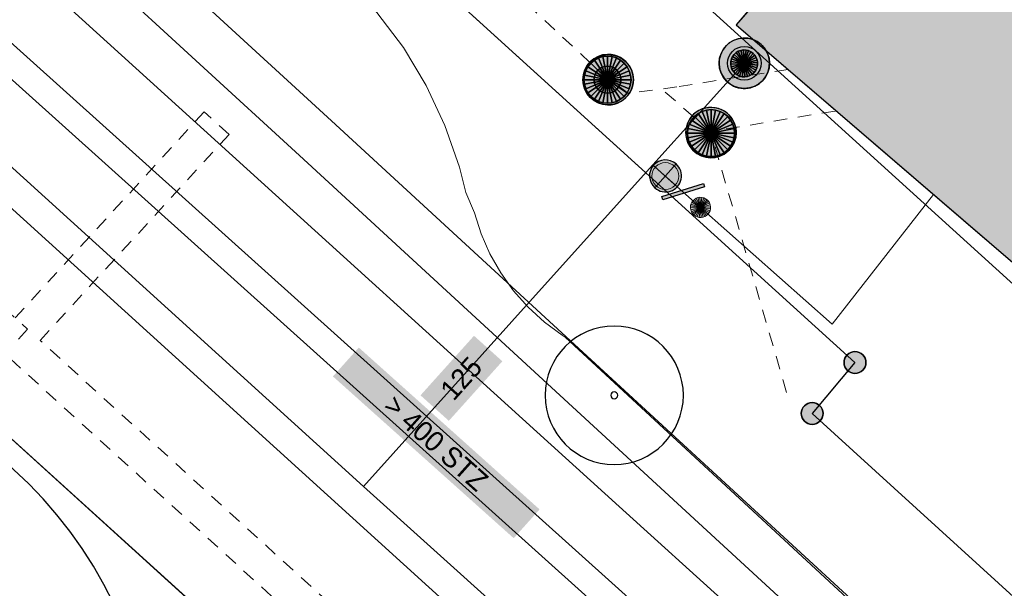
# Model space of a CAD drawing. Header units: metres. Extents: x 2695560 to 2696939, y 1260491 to 1262050.
# Tile 636 of 656: x 2696048.94 to 2696063.57, y 1261131.54 to 1261139.99. Entities that reach past the tile are written whole.
import ezdxf

# ---------------------------------------------------------------- set-up
doc = ezdxf.new("R2010")
doc.units = ezdxf.units.M
doc.linetypes.add('AUSGEZOGEN', pattern=[0])
doc.linetypes.add('VERDECKT2_S2', pattern=[0.36, 0.2, -0.16])
for name, color, linetype in [('XR$1$AV_Flächen (EO)', 7, 'AUSGEZOGEN'), ('XR$1$AV_Gebäudeflächen (BB)', 7, 'AUSGEZOGEN'), ('XR$1$AV_Gebäudeflächen ut.', 7, 'AUSGEZOGEN'), ('XR$1$AV_Grenzpunkte', 7, 'AUSGEZOGEN'), ('XR$1$AV_Linien (BB)', 7, 'AUSGEZOGEN'), ('XR$1$AW_LK_Schachtdeckel', 24, 'AUSGEZOGEN'), ('XR$1$GR_Baum', 94, 'AUSGEZOGEN'), ('XR$1$Liegenschaftsgrenzen', 7, 'AUSGEZOGEN'), ('XR$1$PFAV', 255, 'AUSGEZOGEN'), ('XR$1$PFAW', 255, 'AUSGEZOGEN'), ('XR$1$PFWA', 255, 'AUSGEZOGEN'), ('XR$1$RP_Abstandslinie', 7, 'AUSGEZOGEN'), ('XR$1$WA_LK_Absperrarmatur', 171, 'AUSGEZOGEN'), ('XR$1$WA_LK_Hydrant', 171, 'AUSGEZOGEN'), ('XR$1$WA_LK_Rohrleitungsteil', 171, 'AUSGEZOGEN')]:
    doc.layers.add(name, color=color, linetype=linetype)
for name, color, linetype, lineweight in [('XR$2$ABW-Linie-R-ungenau', 4, 'VERDECKT2_S2', 18), ('XR$2$ABW-LinieFlaeche-R-genau', 4, 'AUSGEZOGEN', 18), ('XR$2$ABW-Punkt', 6, 'AUSGEZOGEN', 18), ('XR$2$ELE-Flaeche-oberirdisch', 1, 'AUSGEZOGEN', 18), ('XR$2$ELE-LinieFlaeche-ungenau', 1, 'VERDECKT2_S2', 18), ('XR$2$GAS-Linie-genau', 12, 'AUSGEZOGEN', 18), ('XR$2$KOM-Linie-U-genau', 91, 'AUSGEZOGEN', 18), ('XR$2$WAS-Linie-genau', 5, 'AUSGEZOGEN', 18), ('XR$2$WAS-Punkt', 5, 'AUSGEZOGEN', 18), ('XR$2$WEI-Text', 59, 'AUSGEZOGEN', 18)]:
    doc.layers.add(name, color=color, linetype=linetype, lineweight=lineweight)
doc.styles.add('TXT', font='txt')

# ---------------------------------------------------------------- blocks, each defined once
blk = doc.blocks.new('COMPLEXOBJECT_627')
at = {"layer": 'XR$1$AV_Linien (BB)', "color": 7, "linetype": 'AUSGEZOGEN', "transparency": 33554687}
blk.add_lwpolyline([(6008.311, 11177.006), (6056.879, 11132.95), (6078.507, 11113.365)], dxfattribs=at)
blk = doc.blocks.new('BAV15')
at = {"layer": 'XR$1$PFAV', "transparency": 33554687}
blk.add_hatch(color=7, dxfattribs=at).paths.add_polyline_path([(0.5, 0), (0.49, 0.101), (0.459, 0.197), (0.41, 0.286), (0.344, 0.362), (0.264, 0.424), (0.174, 0.469), (0.076, 0.494), (-0.025, 0.499), (-0.125, 0.484), (-0.22, 0.449), (-0.306, 0.395), (-0.379, 0.326), (-0.437, 0.243), (-0.477, 0.15), (-0.497, 0.051), (-0.497, -0.051), (-0.477, -0.15), (-0.437, -0.243), (-0.379, -0.326), (-0.306, -0.395), (-0.22, -0.449), (-0.125, -0.484), (-0.025, -0.499), (0.076, -0.494), (0.174, -0.469), (0.264, -0.424), (0.344, -0.362), (0.41, -0.286), (0.459, -0.197), (0.49, -0.101)])
at = {"color": 7, "transparency": 33554687}
for start, end in [(90, 270), (270, 90)]:
    blk.add_arc((0, 0), 0.5, start, end, dxfattribs=at)
at = {"layer": 'XR$1$PFAV', "transparency": 33554687}
blk.add_circle((0, 0), 0.5, dxfattribs=at)
blk = doc.blocks.new('WBGR1')
at = {"color": 94, "transparency": 33554687}
for radius, start, end in [(1, 90, 270), (1, 270, 90), (0.05, 90, 270), (0.05, 270, 90)]:
    blk.add_arc((0, 0), radius, start, end, dxfattribs=at)
blk = doc.blocks.new('BAW2082')
at = {"layer": 'XR$1$PFAW', "transparency": 33554687}
blk.add_hatch(color=7, dxfattribs=at).paths.add_polyline_path([(0.509, -0.003), (0.499, 0.098), (0.469, 0.194), (0.42, 0.283), (0.354, 0.359), (0.274, 0.421), (0.183, 0.466), (0.085, 0.491), (-0.016, 0.496), (-0.116, 0.481), (-0.211, 0.446), (-0.297, 0.392), (-0.37, 0.323), (-0.428, 0.24), (-0.468, 0.147), (-0.488, 0.047), (-0.488, -0.054), (-0.468, -0.153), (-0.428, -0.246), (-0.37, -0.329), (-0.297, -0.398), (-0.211, -0.452), (-0.116, -0.487), (-0.016, -0.502), (0.085, -0.497), (0.183, -0.472), (0.274, -0.427), (0.354, -0.366), (0.42, -0.289), (0.469, -0.2), (0.499, -0.104)])
at = {"transparency": 33554687}
for start, end in [(91.1948, 268.8052), (268.8052, 91.1948)]:
    blk.add_arc((0.01, 0), 0.5, start, end, dxfattribs=at)
at = {"layer": 'XR$1$PFAW', "transparency": 33554687}
blk.add_circle((0.009, -0.003), 0.5, dxfattribs=at)
blk = doc.blocks.new('BWA2013')
at = {"true_color": 0x000000, "transparency": 33554687}
blk.add_hatch(color=18, dxfattribs=at).paths.add_polyline_path([(-0.291, -0.409), (0.352, 0.357), (0.291, 0.409), (-0.352, -0.357)])
at = {"transparency": 33554687}
blk.add_lwpolyline([(-0.291, -0.409), (-0.352, -0.357), (0.291, 0.409), (0.352, 0.357), (-0.291, -0.409)], close=True, dxfattribs=at)
blk = doc.blocks.new('BWA2009')
at = {"true_color": 0x000000, "transparency": 33554687}
blk.add_hatch(color=18, dxfattribs=at).paths.add_polyline_path([(0.333, 0), (0.327, 0.067), (0.306, 0.131), (0.274, 0.19), (0.23, 0.242), (0.176, 0.283), (0.116, 0.313), (0.05, 0.329), (-0.017, 0.333), (-0.084, 0.323), (-0.147, 0.299), (-0.204, 0.264), (-0.253, 0.217), (-0.291, 0.162), (-0.318, 0.1), (-0.332, 0.034), (-0.332, -0.034), (-0.318, -0.1), (-0.291, -0.162), (-0.253, -0.217), (-0.204, -0.264), (-0.147, -0.299), (-0.084, -0.323), (-0.017, -0.333), (0.05, -0.329), (0.116, -0.313), (0.176, -0.283), (0.23, -0.242), (0.274, -0.19), (0.306, -0.131), (0.327, -0.067)])
at = {"layer": 'XR$1$PFWA', "transparency": 33554687}
blk.add_hatch(color=7, dxfattribs=at).paths.add_polyline_path([(0.5, 0), (0.49, 0.101), (0.459, 0.197), (0.41, 0.286), (0.344, 0.362), (0.264, 0.424), (0.174, 0.469), (0.076, 0.494), (-0.025, 0.499), (-0.125, 0.484), (-0.22, 0.449), (-0.306, 0.395), (-0.379, 0.326), (-0.437, 0.243), (-0.477, 0.15), (-0.497, 0.051), (-0.497, -0.051), (-0.477, -0.15), (-0.437, -0.243), (-0.379, -0.326), (-0.306, -0.395), (-0.22, -0.449), (-0.125, -0.484), (-0.025, -0.499), (0.076, -0.494), (0.174, -0.469), (0.264, -0.424), (0.344, -0.362), (0.41, -0.286), (0.459, -0.197), (0.49, -0.101)])
at = {"transparency": 33554687}
blk.add_circle((0, 0), 0.333, dxfattribs=at)
for start, end in [(90, 180), (0, 90), (180, 270), (270, 0)]:
    blk.add_arc((0, 0), 0.5, start, end, dxfattribs=at)
at = {"layer": 'XR$1$PFWA', "transparency": 33554687}
blk.add_circle((0, 0), 0.5, dxfattribs=at)
blk = doc.blocks.new('BWA965')
at = {"layer": 'XR$1$PFWA', "transparency": 33554687}
blk.add_hatch(color=7, dxfattribs=at).paths.add_polyline_path([(0, 0.5), (-0.051, 0.497), (-0.101, 0.49), (-0.15, 0.477), (-0.197, 0.459), (-0.243, 0.437), (-0.286, 0.41), (-0.326, 0.379), (-0.362, 0.344), (-0.395, 0.306), (-0.424, 0.264), (-0.449, 0.22), (-0.469, 0.174), (-0.484, 0.125), (-0.494, 0.076), (-0.499, 0.025), (-0.499, -0.025), (-0.494, -0.076), (-0.484, -0.125), (-0.469, -0.174), (-0.449, -0.22), (-0.424, -0.264), (-0.395, -0.306), (-0.362, -0.344), (-0.326, -0.379), (-0.286, -0.41), (-0.243, -0.437), (-0.197, -0.459), (-0.15, -0.477), (-0.101, -0.49), (-0.051, -0.497), (0, -0.5), (0.051, -0.497), (0.101, -0.49), (0.15, -0.477), (0.197, -0.459), (0.243, -0.437), (0.286, -0.41), (0.326, -0.379), (0.362, -0.344), (0.395, -0.306), (0.424, -0.264), (0.449, -0.22), (0.469, -0.174), (0.484, -0.125), (0.494, -0.076), (0.499, -0.025), (0.499, 0.025), (0.494, 0.076), (0.484, 0.125), (0.469, 0.174), (0.449, 0.22), (0.424, 0.264), (0.395, 0.306), (0.362, 0.344), (0.326, 0.379), (0.286, 0.41), (0.243, 0.437), (0.197, 0.459), (0.15, 0.477), (0.101, 0.49), (0.051, 0.497)])
at = {"transparency": 33554687}
blk.add_line((0, 0.5), (0, -0.5), dxfattribs=at)
for start, end in [(90, 270), (270, 90)]:
    blk.add_arc((0, 0), 0.5, start, end, dxfattribs=at)
blk = doc.blocks.new('WAS-ABSPERRORGAN')
at = {"layer": 'XR$2$WAS-Punkt', "linetype": 'AUSGEZOGEN', "transparency": 33554687}
for p, q in [((0, 200, 2500), (0, -200, 2500)), ((0, 0), (0, 0))]:
    blk.add_line(p, q, dxfattribs=at)
blk.add_circle((0, 0, 502500), 200, dxfattribs=at)
blk = doc.blocks.new('WAS-OBERFLURHYDRANT')
at = {"layer": 'XR$2$WAS-Punkt', "linetype": 'AUSGEZOGEN', "transparency": 33554687}
blk.add_hatch(color=5, dxfattribs=at).paths.add_polyline_path([(0, -200), (20, -199), (40, -196), (60, -191), (79, -184), (97, -175), (114, -164), (130, -152), (145, -138), (158, -122), (170, -106), (180, -88), (188, -69), (194, -50), (198, -30), (200, -10), (200, 10), (198, 30), (194, 50), (188, 69), (180, 88), (170, 106), (158, 122), (145, 138), (130, 152), (114, 164), (97, 175), (79, 184), (60, 191), (40, 196), (20, 199), (0, 200), (-20, 199), (-40, 196), (-60, 191), (-79, 184), (-97, 175), (-114, 164), (-130, 152), (-145, 138), (-158, 122), (-170, 106), (-180, 88), (-188, 69), (-194, 50), (-198, 30), (-200, 10), (-200, -10), (-198, -30), (-194, -50), (-188, -69), (-180, -88), (-170, -106), (-158, -122), (-145, -138), (-130, -152), (-114, -164), (-97, -175), (-79, -184), (-60, -191), (-40, -196), (-20, -199)])
at = {"layer": 'XR$2$WAS-Punkt', "linetype": 'AUSGEZOGEN', "lineweight": 25, "transparency": 33554687}
for points in [[(-111, 166, 2500), (0, 0, 2500), (-141, 141, 2500)], [(-111, 166), (0, 0), (-141, 141)], [(-111, 166, 2500), (-111, 166), (-141, 141), (-141, 141, 2500)], [(-77, 185, 2500), (0, 0, 2500), (-111, 166, 2500)], [(-77, 185), (0, 0), (-111, 166)], [(-77, 185, 2500), (-77, 185), (-111, 166), (-111, 166, 2500)], [(-39, 196, 2500), (0, 0, 2500), (-77, 185, 2500)], [(-39, 196), (0, 0), (-77, 185)], [(-39, 196, 2500), (-39, 196), (-77, 185), (-77, 185, 2500)], [(0, 200, 2500), (0, 0, 2500), (-39, 196, 2500)], [(0, 200), (0, 0), (-39, 196)], [(0, 200, 2500), (0, 200), (-39, 196), (-39, 196, 2500)], [(39, 196, 2500), (0, 0, 2500), (0, 200, 2500)], [(39, 196), (0, 0), (0, 200)], [(39, 196, 2500), (39, 196), (0, 200), (0, 200, 2500)], [(77, 185, 2500), (0, 0, 2500), (39, 196, 2500)], [(77, 185), (0, 0), (39, 196)], [(111, 166, 2500), (0, 0, 2500), (77, 185, 2500)], [(111, 166), (0, 0), (77, 185)], [(141, 141, 2500), (0, 0, 2500), (111, 166, 2500)], [(141, 141), (0, 0), (111, 166)], [(77, 185, 2500), (77, 185), (39, 196), (39, 196, 2500)], [(111, 166, 2500), (111, 166), (77, 185), (77, 185, 2500)], [(141, 141, 2500), (141, 141), (111, 166), (111, 166, 2500)], [(-196, 39, 2500), (0, 0, 2500), (-200, 0, 2500)], [(-196, 39), (0, 0), (-200, 0)], [(-196, 39, 2500), (-196, 39), (-200, 0), (-200, 0, 2500)], [(-200, 0, 2500), (0, 0, 2500), (-196, -39, 2500)], [(-200, 0), (0, 0), (-196, -39)], [(-185, 77, 2500), (0, 0, 2500), (-196, 39, 2500)], [(-185, 77), (0, 0), (-196, 39)], [(-185, 77, 2500), (-185, 77), (-196, 39), (-196, 39, 2500)], [(-196, -39, 2500), (0, 0, 2500), (-185, -77, 2500)], [(-196, -39), (0, 0), (-185, -77)], [(-166, 111, 2500), (0, 0, 2500), (-185, 77, 2500)], [(-166, 111), (0, 0), (-185, 77)], [(-166, 111, 2500), (-166, 111), (-185, 77), (-185, 77, 2500)], [(-185, -77, 2500), (0, 0, 2500), (-166, -111, 2500)], [(-185, -77), (0, 0), (-166, -111)], [(-141, 141, 2500), (0, 0, 2500), (-166, 111, 2500)], [(-141, 141), (0, 0), (-166, 111)], [(-141, 141, 2500), (-141, 141), (-166, 111), (-166, 111, 2500)], [(-166, -111, 2500), (0, 0, 2500), (-141, -141, 2500)], [(-166, -111), (0, 0), (-141, -141)], [(-141, -141, 2500), (0, 0, 2500), (-111, -166, 2500)], [(-141, -141), (0, 0), (-111, -166)], [(-111, -166, 2500), (0, 0, 2500), (-77, -185, 2500)], [(-111, -166), (0, 0), (-77, -185)], [(-77, -185, 2500), (0, 0, 2500), (-39, -196, 2500)], [(-77, -185), (0, 0), (-39, -196)], [(-39, -196, 2500), (0, 0, 2500), (0, -200, 2500)], [(-39, -196), (0, 0), (0, -200)], [(166, 111, 2500), (0, 0, 2500), (141, 141, 2500)], [(166, 111), (0, 0), (141, 141)], [(185, 77, 2500), (0, 0, 2500), (166, 111, 2500)], [(185, 77), (0, 0), (166, 111)], [(196, 39, 2500), (0, 0, 2500), (185, 77, 2500)], [(196, 39), (0, 0), (185, 77)], [(200, 0, 2500), (0, 0, 2500), (196, 39, 2500)], [(200, 0), (0, 0), (196, 39)], [(0, -200, 2500), (0, 0, 2500), (39, -196, 2500)], [(39, -196, 2500), (0, 0, 2500), (77, -185, 2500)], [(77, -185, 2500), (0, 0, 2500), (111, -166, 2500)], [(111, -166, 2500), (0, 0, 2500), (141, -141, 2500)], [(141, -141, 2500), (0, 0, 2500), (166, -111, 2500)], [(166, -111, 2500), (0, 0, 2500), (185, -77, 2500)], [(185, -77, 2500), (0, 0, 2500), (196, -39, 2500)], [(196, -39, 2500), (0, 0, 2500), (200, 0, 2500)], [(0, -200), (0, 0), (39, -196)], [(39, -196), (0, 0), (77, -185)], [(77, -185), (0, 0), (111, -166)], [(111, -166), (0, 0), (141, -141)], [(141, -141), (0, 0), (166, -111)], [(166, -111), (0, 0), (185, -77)], [(185, -77), (0, 0), (196, -39)], [(196, -39), (0, 0), (200, 0)], [(166, 111, 2500), (166, 111), (141, 141), (141, 141, 2500)], [(185, 77, 2500), (185, 77), (166, 111), (166, 111, 2500)], [(196, 39, 2500), (196, 39), (185, 77), (185, 77, 2500)], [(200, 0, 2500), (200, 0), (196, 39), (196, 39, 2500)], [(-200, 0, 2500), (-200, 0), (-196, -39), (-196, -39, 2500)], [(-196, -39, 2500), (-196, -39), (-185, -77), (-185, -77, 2500)], [(-185, -77, 2500), (-185, -77), (-166, -111), (-166, -111, 2500)], [(-166, -111, 2500), (-166, -111), (-141, -141), (-141, -141, 2500)], [(-141, -141, 2500), (-141, -141), (-111, -166), (-111, -166, 2500)], [(111, -166, 2500), (111, -166), (141, -141), (141, -141, 2500)], [(141, -141, 2500), (141, -141), (166, -111), (166, -111, 2500)], [(166, -111, 2500), (166, -111), (185, -77), (185, -77, 2500)], [(185, -77, 2500), (185, -77), (196, -39), (196, -39, 2500)], [(196, -39, 2500), (196, -39), (200, 0), (200, 0, 2500)], [(-111, -166, 2500), (-111, -166), (-77, -185), (-77, -185, 2500)], [(-77, -185, 2500), (-77, -185), (-39, -196), (-39, -196, 2500)], [(-39, -196, 2500), (-39, -196), (0, -200), (0, -200, 2500)], [(0, -200, 2500), (0, -200), (39, -196), (39, -196, 2500)], [(39, -196, 2500), (39, -196), (77, -185), (77, -185, 2500)], [(77, -185, 2500), (77, -185), (111, -166), (111, -166, 2500)]]:
    blk.add_3dface(points, dxfattribs=at)
blk = doc.blocks.new('WAS-BOGEN_VERTIKAL')
at = {"layer": 'XR$2$WAS-Punkt', "transparency": 33554687}
blk.add_hatch(color=5, dxfattribs=at).paths.add_polyline_path([(0, -150), (15, -149), (30, -147), (45, -143), (59, -138), (73, -131), (86, -123), (98, -114), (109, -103), (119, -92), (127, -79), (135, -66), (141, -52), (145, -38), (148, -23), (150, -8), (150, 8), (148, 23), (145, 38), (141, 52), (135, 66), (127, 79), (119, 92), (109, 103), (98, 114), (86, 123), (73, 131), (59, 138), (45, 143), (30, 147), (15, 149), (0, 150), (-15, 149), (-30, 147), (-45, 143), (-59, 138), (-73, 131), (-86, 123), (-98, 114), (-109, 103), (-119, 92), (-127, 79), (-135, 66), (-141, 52), (-145, 38), (-148, 23), (-150, 8), (-150, -8), (-148, -23), (-145, -38), (-141, -52), (-135, -66), (-127, -79), (-119, -92), (-109, -103), (-98, -114), (-86, -123), (-73, -131), (-59, -138), (-45, -143), (-30, -147), (-15, -149)])
at = {"layer": 'XR$2$WAS-Punkt', "lineweight": 13, "transparency": 33554687}
for points in [[(-29, 147, 2500), (0, 0, 2500), (-57, 139, 2500)], [(-29, 147), (0, 0), (-57, 139)], [(-29, 147, 2500), (-29, 147), (-57, 139), (-57, 139, 2500)], [(0, 150, 2500), (0, 0, 2500), (-29, 147, 2500)], [(0, 150), (0, 0), (-29, 147)], [(0, 150, 2500), (0, 150), (-29, 147), (-29, 147, 2500)], [(29, 147, 2500), (0, 0, 2500), (0, 150, 2500)], [(29, 147), (0, 0), (0, 150)], [(29, 147, 2500), (29, 147), (0, 150), (0, 150, 2500)], [(57, 139, 2500), (0, 0, 2500), (29, 147, 2500)], [(57, 139), (0, 0), (29, 147)], [(57, 139, 2500), (57, 139), (29, 147), (29, 147, 2500)], [(-147, 29, 2500), (0, 0, 2500), (-150, 0, 2500)], [(-147, 29), (0, 0), (-150, 0)], [(-147, 29, 2500), (-147, 29), (-150, 0), (-150, 0, 2500)], [(-150, 0, 2500), (0, 0, 2500), (-147, -29, 2500)], [(-150, 0), (0, 0), (-147, -29)], [(-139, 57, 2500), (0, 0, 2500), (-147, 29, 2500)], [(-139, 57), (0, 0), (-147, 29)], [(-139, 57, 2500), (-139, 57), (-147, 29), (-147, 29, 2500)], [(-147, -29, 2500), (0, 0, 2500), (-139, -57, 2500)], [(-147, -29), (0, 0), (-139, -57)], [(-125, 83, 2500), (0, 0, 2500), (-139, 57, 2500)], [(-125, 83), (0, 0), (-139, 57)], [(-125, 83, 2500), (-125, 83), (-139, 57), (-139, 57, 2500)], [(-139, -57, 2500), (0, 0, 2500), (-125, -83, 2500)], [(-139, -57), (0, 0), (-125, -83)], [(-106, 106, 2500), (0, 0, 2500), (-125, 83, 2500)], [(-106, 106), (0, 0), (-125, 83)], [(-106, 106, 2500), (-106, 106), (-125, 83), (-125, 83, 2500)], [(-125, -83, 2500), (0, 0, 2500), (-106, -106, 2500)], [(-125, -83), (0, 0), (-106, -106)], [(-83, 125, 2500), (0, 0, 2500), (-106, 106, 2500)], [(-83, 125), (0, 0), (-106, 106)], [(-83, 125, 2500), (-83, 125), (-106, 106), (-106, 106, 2500)], [(-106, -106, 2500), (0, 0, 2500), (-83, -125, 2500)], [(-106, -106), (0, 0), (-83, -125)], [(-57, 139, 2500), (0, 0, 2500), (-83, 125, 2500)], [(-57, 139), (0, 0), (-83, 125)], [(-57, 139, 2500), (-57, 139), (-83, 125), (-83, 125, 2500)], [(-83, -125, 2500), (0, 0, 2500), (-57, -139, 2500)], [(-83, -125), (0, 0), (-57, -139)], [(-57, -139, 2500), (0, 0, 2500), (-29, -147, 2500)], [(-57, -139), (0, 0), (-29, -147)], [(-29, -147, 2500), (0, 0, 2500), (0, -150, 2500)], [(-29, -147), (0, 0), (0, -150)], [(83, 125, 2500), (0, 0, 2500), (57, 139, 2500)], [(83, 125), (0, 0), (57, 139)], [(106, 106, 2500), (0, 0, 2500), (83, 125, 2500)], [(106, 106), (0, 0), (83, 125)], [(125, 83, 2500), (0, 0, 2500), (106, 106, 2500)], [(125, 83), (0, 0), (106, 106)], [(139, 57, 2500), (0, 0, 2500), (125, 83, 2500)], [(139, 57), (0, 0), (125, 83)], [(147, 29, 2500), (0, 0, 2500), (139, 57, 2500)], [(147, 29), (0, 0), (139, 57)], [(150, 0, 2500), (0, 0, 2500), (147, 29, 2500)], [(150, 0), (0, 0), (147, 29)], [(0, -150, 2500), (0, 0, 2500), (29, -147, 2500)], [(29, -147, 2500), (0, 0, 2500), (57, -139, 2500)], [(57, -139, 2500), (0, 0, 2500), (83, -125, 2500)], [(83, -125, 2500), (0, 0, 2500), (106, -106, 2500)], [(106, -106, 2500), (0, 0, 2500), (125, -83, 2500)], [(125, -83, 2500), (0, 0, 2500), (139, -57, 2500)], [(139, -57, 2500), (0, 0, 2500), (147, -29, 2500)], [(147, -29, 2500), (0, 0, 2500), (150, 0, 2500)], [(0, -150), (0, 0), (29, -147)], [(29, -147), (0, 0), (57, -139)], [(57, -139), (0, 0), (83, -125)], [(83, -125), (0, 0), (106, -106)], [(106, -106), (0, 0), (125, -83)], [(125, -83), (0, 0), (139, -57)], [(139, -57), (0, 0), (147, -29)], [(147, -29), (0, 0), (150, 0)], [(83, 125, 2500), (83, 125), (57, 139), (57, 139, 2500)], [(106, 106, 2500), (106, 106), (83, 125), (83, 125, 2500)], [(125, 83, 2500), (125, 83), (106, 106), (106, 106, 2500)], [(139, 57, 2500), (139, 57), (125, 83), (125, 83, 2500)], [(147, 29, 2500), (147, 29), (139, 57), (139, 57, 2500)], [(150, 0, 2500), (150, 0), (147, 29), (147, 29, 2500)], [(-150, 0, 2500), (-150, 0), (-147, -29), (-147, -29, 2500)], [(-147, -29, 2500), (-147, -29), (-139, -57), (-139, -57, 2500)], [(-139, -57, 2500), (-139, -57), (-125, -83), (-125, -83, 2500)], [(-125, -83, 2500), (-125, -83), (-106, -106), (-106, -106, 2500)], [(-106, -106, 2500), (-106, -106), (-83, -125), (-83, -125, 2500)], [(-83, -125, 2500), (-83, -125), (-57, -139), (-57, -139, 2500)], [(-57, -139, 2500), (-57, -139), (-29, -147), (-29, -147, 2500)], [(29, -147, 2500), (29, -147), (57, -139), (57, -139, 2500)], [(57, -139, 2500), (57, -139), (83, -125), (83, -125, 2500)], [(83, -125, 2500), (83, -125), (106, -106), (106, -106, 2500)], [(106, -106, 2500), (106, -106), (125, -83), (125, -83, 2500)], [(125, -83, 2500), (125, -83), (139, -57), (139, -57, 2500)], [(139, -57, 2500), (139, -57), (147, -29), (147, -29, 2500)], [(147, -29, 2500), (147, -29), (150, 0), (150, 0, 2500)], [(-29, -147, 2500), (-29, -147), (0, -150), (0, -150, 2500)], [(0, -150, 2500), (0, -150), (29, -147), (29, -147, 2500)]]:
    blk.add_3dface(points, dxfattribs=at)
blk = doc.blocks.new('ABW-NORMSCHACHT_WEITERE')
at = {"layer": 'XR$2$ABW-Punkt', "linetype": 'AUSGEZOGEN', "lineweight": 25, "transparency": 33554687}
for points in [[(-111, 166, 2500), (0, 0, 2500), (-141, 141, 2500)], [(-111, 166), (0, 0), (-141, 141)], [(-111, 166, 2500), (-111, 166), (-141, 141), (-141, 141, 2500)], [(-77, 185, 2500), (0, 0, 2500), (-111, 166, 2500)], [(-77, 185), (0, 0), (-111, 166)], [(-77, 185, 2500), (-77, 185), (-111, 166), (-111, 166, 2500)], [(-39, 196, 2500), (0, 0, 2500), (-77, 185, 2500)], [(-39, 196), (0, 0), (-77, 185)], [(-39, 196, 2500), (-39, 196), (-77, 185), (-77, 185, 2500)], [(0, 200, 2500), (0, 0, 2500), (-39, 196, 2500)], [(0, 200), (0, 0), (-39, 196)], [(0, 200, 2500), (0, 200), (-39, 196), (-39, 196, 2500)], [(39, 196, 2500), (0, 0, 2500), (0, 200, 2500)], [(39, 196), (0, 0), (0, 200)], [(39, 196, 2500), (39, 196), (0, 200), (0, 200, 2500)], [(77, 185, 2500), (0, 0, 2500), (39, 196, 2500)], [(77, 185), (0, 0), (39, 196)], [(111, 166, 2500), (0, 0, 2500), (77, 185, 2500)], [(111, 166), (0, 0), (77, 185)], [(141, 141, 2500), (0, 0, 2500), (111, 166, 2500)], [(141, 141), (0, 0), (111, 166)], [(77, 185, 2500), (77, 185), (39, 196), (39, 196, 2500)], [(111, 166, 2500), (111, 166), (77, 185), (77, 185, 2500)], [(141, 141, 2500), (141, 141), (111, 166), (111, 166, 2500)], [(-196, 39, 2500), (0, 0, 2500), (-200, 0, 2500)], [(-196, 39), (0, 0), (-200, 0)], [(-196, 39, 2500), (-196, 39), (-200, 0), (-200, 0, 2500)], [(-200, 0, 2500), (0, 0, 2500), (-196, -39, 2500)], [(-200, 0), (0, 0), (-196, -39)], [(-185, 77, 2500), (0, 0, 2500), (-196, 39, 2500)], [(-185, 77), (0, 0), (-196, 39)], [(-185, 77, 2500), (-185, 77), (-196, 39), (-196, 39, 2500)], [(-196, -39, 2500), (0, 0, 2500), (-185, -77, 2500)], [(-196, -39), (0, 0), (-185, -77)], [(-166, 111, 2500), (0, 0, 2500), (-185, 77, 2500)], [(-166, 111), (0, 0), (-185, 77)], [(-166, 111, 2500), (-166, 111), (-185, 77), (-185, 77, 2500)], [(-185, -77, 2500), (0, 0, 2500), (-166, -111, 2500)], [(-185, -77), (0, 0), (-166, -111)], [(-141, 141, 2500), (0, 0, 2500), (-166, 111, 2500)], [(-141, 141), (0, 0), (-166, 111)], [(-141, 141, 2500), (-141, 141), (-166, 111), (-166, 111, 2500)], [(-166, -111, 2500), (0, 0, 2500), (-141, -141, 2500)], [(-166, -111), (0, 0), (-141, -141)], [(-141, -141, 2500), (0, 0, 2500), (-111, -166, 2500)], [(-141, -141), (0, 0), (-111, -166)], [(-111, -166, 2500), (0, 0, 2500), (-77, -185, 2500)], [(-111, -166), (0, 0), (-77, -185)], [(-77, -185, 2500), (0, 0, 2500), (-39, -196, 2500)], [(-77, -185), (0, 0), (-39, -196)], [(-39, -196, 2500), (0, 0, 2500), (0, -200, 2500)], [(-39, -196), (0, 0), (0, -200)], [(166, 111, 2500), (0, 0, 2500), (141, 141, 2500)], [(166, 111), (0, 0), (141, 141)], [(185, 77, 2500), (0, 0, 2500), (166, 111, 2500)], [(185, 77), (0, 0), (166, 111)], [(196, 39, 2500), (0, 0, 2500), (185, 77, 2500)], [(196, 39), (0, 0), (185, 77)], [(200, 0, 2500), (0, 0, 2500), (196, 39, 2500)], [(200, 0), (0, 0), (196, 39)], [(0, -200, 2500), (0, 0, 2500), (39, -196, 2500)], [(39, -196, 2500), (0, 0, 2500), (77, -185, 2500)], [(77, -185, 2500), (0, 0, 2500), (111, -166, 2500)], [(111, -166, 2500), (0, 0, 2500), (141, -141, 2500)], [(141, -141, 2500), (0, 0, 2500), (166, -111, 2500)], [(166, -111, 2500), (0, 0, 2500), (185, -77, 2500)], [(185, -77, 2500), (0, 0, 2500), (196, -39, 2500)], [(196, -39, 2500), (0, 0, 2500), (200, 0, 2500)], [(0, -200), (0, 0), (39, -196)], [(39, -196), (0, 0), (77, -185)], [(77, -185), (0, 0), (111, -166)], [(111, -166), (0, 0), (141, -141)], [(141, -141), (0, 0), (166, -111)], [(166, -111), (0, 0), (185, -77)], [(185, -77), (0, 0), (196, -39)], [(196, -39), (0, 0), (200, 0)], [(166, 111, 2500), (166, 111), (141, 141), (141, 141, 2500)], [(185, 77, 2500), (185, 77), (166, 111), (166, 111, 2500)], [(196, 39, 2500), (196, 39), (185, 77), (185, 77, 2500)], [(200, 0, 2500), (200, 0), (196, 39), (196, 39, 2500)], [(-200, 0, 2500), (-200, 0), (-196, -39), (-196, -39, 2500)], [(-196, -39, 2500), (-196, -39), (-185, -77), (-185, -77, 2500)], [(-185, -77, 2500), (-185, -77), (-166, -111), (-166, -111, 2500)], [(-166, -111, 2500), (-166, -111), (-141, -141), (-141, -141, 2500)], [(-141, -141, 2500), (-141, -141), (-111, -166), (-111, -166, 2500)], [(111, -166, 2500), (111, -166), (141, -141), (141, -141, 2500)], [(141, -141, 2500), (141, -141), (166, -111), (166, -111, 2500)], [(166, -111, 2500), (166, -111), (185, -77), (185, -77, 2500)], [(185, -77, 2500), (185, -77), (196, -39), (196, -39, 2500)], [(196, -39, 2500), (196, -39), (200, 0), (200, 0, 2500)], [(-111, -166, 2500), (-111, -166), (-77, -185), (-77, -185, 2500)], [(-77, -185, 2500), (-77, -185), (-39, -196), (-39, -196, 2500)], [(-39, -196, 2500), (-39, -196), (0, -200), (0, -200, 2500)], [(0, -200, 2500), (0, -200), (39, -196), (39, -196, 2500)], [(39, -196, 2500), (39, -196), (77, -185), (77, -185, 2500)], [(77, -185, 2500), (77, -185), (111, -166), (111, -166, 2500)]]:
    blk.add_3dface(points, dxfattribs=at)
blk = doc.blocks.new('ABW-KONTROLLSCHACHT')
at = {"layer": 'XR$2$ABW-Punkt', "linetype": 'AUSGEZOGEN', "lineweight": 25, "transparency": 33554687}
for points in [[(-134, 323, 2500), (0, 0, 2500), (-194, 291, 2500)], [(-134, 323), (0, 0), (-194, 291)], [(-134, 323, 2500), (-134, 323), (-194, 291), (-194, 291, 2500)], [(-68, 343, 2500), (0, 0, 2500), (-134, 323, 2500)], [(-68, 343), (0, 0), (-134, 323)], [(-68, 343, 2500), (-68, 343), (-134, 323), (-134, 323, 2500)], [(0, 350, 2500), (0, 0, 2500), (-68, 343, 2500)], [(0, 350), (0, 0), (-68, 343)], [(0, 350, 2500), (0, 350), (-68, 343), (-68, 343, 2500)], [(68, 343, 2500), (0, 0, 2500), (0, 350, 2500)], [(68, 343), (0, 0), (0, 350)], [(68, 343, 2500), (68, 343), (0, 350), (0, 350, 2500)], [(134, 323, 2500), (0, 0, 2500), (68, 343, 2500)], [(134, 323), (0, 0), (68, 343)], [(194, 291, 2500), (0, 0, 2500), (134, 323, 2500)], [(194, 291), (0, 0), (134, 323)], [(134, 323, 2500), (134, 323), (68, 343), (68, 343, 2500)], [(194, 291, 2500), (194, 291), (134, 323), (134, 323, 2500)], [(-291, 194, 2500), (0, 0, 2500), (-323, 134, 2500)], [(-291, 194), (0, 0), (-323, 134)], [(-291, 194, 2500), (-291, 194), (-323, 134), (-323, 134, 2500)], [(-247, 247, 2500), (0, 0, 2500), (-291, 194, 2500)], [(-247, 247), (0, 0), (-291, 194)], [(-247, 247, 2500), (-247, 247), (-291, 194), (-291, 194, 2500)], [(-194, 291, 2500), (0, 0, 2500), (-247, 247, 2500)], [(-194, 291), (0, 0), (-247, 247)], [(-194, 291, 2500), (-194, 291), (-247, 247), (-247, 247, 2500)], [(247, 247, 2500), (0, 0, 2500), (194, 291, 2500)], [(247, 247), (0, 0), (194, 291)], [(291, 194, 2500), (0, 0, 2500), (247, 247, 2500)], [(291, 194), (0, 0), (247, 247)], [(323, 134, 2500), (0, 0, 2500), (291, 194, 2500)], [(323, 134), (0, 0), (291, 194)], [(247, 247, 2500), (247, 247), (194, 291), (194, 291, 2500)], [(291, 194, 2500), (291, 194), (247, 247), (247, 247, 2500)], [(323, 134, 2500), (323, 134), (291, 194), (291, 194, 2500)], [(-343, 68, 2500), (0, 0, 2500), (-350, 0, 2500)], [(-343, 68), (0, 0), (-350, 0)], [(-343, 68, 2500), (-343, 68), (-350, 0), (-350, 0, 2500)], [(-350, 0, 2500), (0, 0, 2500), (-343, -68, 2500)], [(-350, 0), (0, 0), (-343, -68)], [(-323, 134, 2500), (0, 0, 2500), (-343, 68, 2500)], [(-323, 134), (0, 0), (-343, 68)], [(-323, 134, 2500), (-323, 134), (-343, 68), (-343, 68, 2500)], [(-343, -68, 2500), (0, 0, 2500), (-323, -134, 2500)], [(-343, -68), (0, 0), (-323, -134)], [(-323, -134, 2500), (0, 0, 2500), (-291, -194, 2500)], [(-323, -134), (0, 0), (-291, -194)], [(-291, -194, 2500), (0, 0, 2500), (-247, -247, 2500)], [(-291, -194), (0, 0), (-247, -247)], [(-247, -247, 2500), (0, 0, 2500), (-194, -291, 2500)], [(-247, -247), (0, 0), (-194, -291)], [(-194, -291, 2500), (0, 0, 2500), (-134, -323, 2500)], [(-194, -291), (0, 0), (-134, -323)], [(-134, -323, 2500), (0, 0, 2500), (-68, -343, 2500)], [(-134, -323), (0, 0), (-68, -343)], [(-68, -343, 2500), (0, 0, 2500), (0, -350, 2500)], [(-68, -343), (0, 0), (0, -350)], [(343, 68, 2500), (0, 0, 2500), (323, 134, 2500)], [(343, 68), (0, 0), (323, 134)], [(350, 0, 2500), (0, 0, 2500), (343, 68, 2500)], [(350, 0), (0, 0), (343, 68)], [(0, -350, 2500), (0, 0, 2500), (68, -343, 2500)], [(68, -343, 2500), (0, 0, 2500), (134, -323, 2500)], [(134, -323, 2500), (0, 0, 2500), (194, -291, 2500)], [(194, -291, 2500), (0, 0, 2500), (247, -247, 2500)], [(247, -247, 2500), (0, 0, 2500), (291, -194, 2500)], [(291, -194, 2500), (0, 0, 2500), (323, -134, 2500)], [(323, -134, 2500), (0, 0, 2500), (343, -68, 2500)], [(343, -68, 2500), (0, 0, 2500), (350, 0, 2500)], [(0, -350), (0, 0), (68, -343)], [(68, -343), (0, 0), (134, -323)], [(134, -323), (0, 0), (194, -291)], [(194, -291), (0, 0), (247, -247)], [(247, -247), (0, 0), (291, -194)], [(291, -194), (0, 0), (323, -134)], [(323, -134), (0, 0), (343, -68)], [(343, -68), (0, 0), (350, 0)], [(343, 68, 2500), (343, 68), (323, 134), (323, 134, 2500)], [(350, 0, 2500), (350, 0), (343, 68), (343, 68, 2500)], [(-350, 0, 2500), (-350, 0), (-343, -68), (-343, -68, 2500)], [(-343, -68, 2500), (-343, -68), (-323, -134), (-323, -134, 2500)], [(-323, -134, 2500), (-323, -134), (-291, -194), (-291, -194, 2500)], [(291, -194, 2500), (291, -194), (323, -134), (323, -134, 2500)], [(323, -134, 2500), (323, -134), (343, -68), (343, -68, 2500)], [(343, -68, 2500), (343, -68), (350, 0), (350, 0, 2500)], [(-291, -194, 2500), (-291, -194), (-247, -247), (-247, -247, 2500)], [(-247, -247, 2500), (-247, -247), (-194, -291), (-194, -291, 2500)], [(-194, -291, 2500), (-194, -291), (-134, -323), (-134, -323, 2500)], [(134, -323, 2500), (134, -323), (194, -291), (194, -291, 2500)], [(194, -291, 2500), (194, -291), (247, -247), (247, -247, 2500)], [(247, -247, 2500), (247, -247), (291, -194), (291, -194, 2500)], [(-134, -323, 2500), (-134, -323), (-68, -343), (-68, -343, 2500)], [(-68, -343, 2500), (-68, -343), (0, -350), (0, -350, 2500)], [(0, -350, 2500), (0, -350), (68, -343), (68, -343, 2500)], [(68, -343, 2500), (68, -343), (134, -323), (134, -323, 2500)]]:
    blk.add_3dface(points, dxfattribs=at)
blk = doc.blocks.new('ABW-DECKEL')
at = {"layer": 'XR$2$ABW-Punkt', "linetype": 'AUSGEZOGEN', "lineweight": 25, "transparency": 33554687}
for points in [[(-134, 323, 2500), (0, 0, 2500), (-194, 291, 2500)], [(-134, 323), (0, 0), (-194, 291)], [(-134, 323, 2500), (-134, 323), (-194, 291), (-194, 291, 2500)], [(-68, 343, 2500), (0, 0, 2500), (-134, 323, 2500)], [(-68, 343), (0, 0), (-134, 323)], [(-68, 343, 2500), (-68, 343), (-134, 323), (-134, 323, 2500)], [(0, 350, 2500), (0, 0, 2500), (-68, 343, 2500)], [(0, 350), (0, 0), (-68, 343)], [(0, 350, 2500), (0, 350), (-68, 343), (-68, 343, 2500)], [(68, 343, 2500), (0, 0, 2500), (0, 350, 2500)], [(68, 343), (0, 0), (0, 350)], [(68, 343, 2500), (68, 343), (0, 350), (0, 350, 2500)], [(134, 323, 2500), (0, 0, 2500), (68, 343, 2500)], [(134, 323), (0, 0), (68, 343)], [(194, 291, 2500), (0, 0, 2500), (134, 323, 2500)], [(194, 291), (0, 0), (134, 323)], [(134, 323, 2500), (134, 323), (68, 343), (68, 343, 2500)], [(194, 291, 2500), (194, 291), (134, 323), (134, 323, 2500)], [(-291, 194, 2500), (0, 0, 2500), (-323, 134, 2500)], [(-291, 194), (0, 0), (-323, 134)], [(-291, 194, 2500), (-291, 194), (-323, 134), (-323, 134, 2500)], [(-247, 247, 2500), (0, 0, 2500), (-291, 194, 2500)], [(-247, 247), (0, 0), (-291, 194)], [(-247, 247, 2500), (-247, 247), (-291, 194), (-291, 194, 2500)], [(-194, 291, 2500), (0, 0, 2500), (-247, 247, 2500)], [(-194, 291), (0, 0), (-247, 247)], [(-194, 291, 2500), (-194, 291), (-247, 247), (-247, 247, 2500)], [(247, 247, 2500), (0, 0, 2500), (194, 291, 2500)], [(247, 247), (0, 0), (194, 291)], [(291, 194, 2500), (0, 0, 2500), (247, 247, 2500)], [(291, 194), (0, 0), (247, 247)], [(323, 134, 2500), (0, 0, 2500), (291, 194, 2500)], [(323, 134), (0, 0), (291, 194)], [(247, 247, 2500), (247, 247), (194, 291), (194, 291, 2500)], [(291, 194, 2500), (291, 194), (247, 247), (247, 247, 2500)], [(323, 134, 2500), (323, 134), (291, 194), (291, 194, 2500)], [(-343, 68, 2500), (0, 0, 2500), (-350, 0, 2500)], [(-343, 68), (0, 0), (-350, 0)], [(-343, 68, 2500), (-343, 68), (-350, 0), (-350, 0, 2500)], [(-350, 0, 2500), (0, 0, 2500), (-343, -68, 2500)], [(-350, 0), (0, 0), (-343, -68)], [(-323, 134, 2500), (0, 0, 2500), (-343, 68, 2500)], [(-323, 134), (0, 0), (-343, 68)], [(-323, 134, 2500), (-323, 134), (-343, 68), (-343, 68, 2500)], [(-343, -68, 2500), (0, 0, 2500), (-323, -134, 2500)], [(-343, -68), (0, 0), (-323, -134)], [(-323, -134, 2500), (0, 0, 2500), (-291, -194, 2500)], [(-323, -134), (0, 0), (-291, -194)], [(-291, -194, 2500), (0, 0, 2500), (-247, -247, 2500)], [(-291, -194), (0, 0), (-247, -247)], [(-247, -247, 2500), (0, 0, 2500), (-194, -291, 2500)], [(-247, -247), (0, 0), (-194, -291)], [(-194, -291, 2500), (0, 0, 2500), (-134, -323, 2500)], [(-194, -291), (0, 0), (-134, -323)], [(-134, -323, 2500), (0, 0, 2500), (-68, -343, 2500)], [(-134, -323), (0, 0), (-68, -343)], [(-68, -343, 2500), (0, 0, 2500), (0, -350, 2500)], [(-68, -343), (0, 0), (0, -350)], [(343, 68, 2500), (0, 0, 2500), (323, 134, 2500)], [(343, 68), (0, 0), (323, 134)], [(350, 0, 2500), (0, 0, 2500), (343, 68, 2500)], [(350, 0), (0, 0), (343, 68)], [(0, -350, 2500), (0, 0, 2500), (68, -343, 2500)], [(68, -343, 2500), (0, 0, 2500), (134, -323, 2500)], [(134, -323, 2500), (0, 0, 2500), (194, -291, 2500)], [(194, -291, 2500), (0, 0, 2500), (247, -247, 2500)], [(247, -247, 2500), (0, 0, 2500), (291, -194, 2500)], [(291, -194, 2500), (0, 0, 2500), (323, -134, 2500)], [(323, -134, 2500), (0, 0, 2500), (343, -68, 2500)], [(343, -68, 2500), (0, 0, 2500), (350, 0, 2500)], [(0, -350), (0, 0), (68, -343)], [(68, -343), (0, 0), (134, -323)], [(134, -323), (0, 0), (194, -291)], [(194, -291), (0, 0), (247, -247)], [(247, -247), (0, 0), (291, -194)], [(291, -194), (0, 0), (323, -134)], [(323, -134), (0, 0), (343, -68)], [(343, -68), (0, 0), (350, 0)], [(343, 68, 2500), (343, 68), (323, 134), (323, 134, 2500)], [(350, 0, 2500), (350, 0), (343, 68), (343, 68, 2500)], [(-350, 0, 2500), (-350, 0), (-343, -68), (-343, -68, 2500)], [(-343, -68, 2500), (-343, -68), (-323, -134), (-323, -134, 2500)], [(-323, -134, 2500), (-323, -134), (-291, -194), (-291, -194, 2500)], [(291, -194, 2500), (291, -194), (323, -134), (323, -134, 2500)], [(323, -134, 2500), (323, -134), (343, -68), (343, -68, 2500)], [(343, -68, 2500), (343, -68), (350, 0), (350, 0, 2500)], [(-291, -194, 2500), (-291, -194), (-247, -247), (-247, -247, 2500)], [(-247, -247, 2500), (-247, -247), (-194, -291), (-194, -291, 2500)], [(-194, -291, 2500), (-194, -291), (-134, -323), (-134, -323, 2500)], [(134, -323, 2500), (134, -323), (194, -291), (194, -291, 2500)], [(194, -291, 2500), (194, -291), (247, -247), (247, -247, 2500)], [(247, -247, 2500), (247, -247), (291, -194), (291, -194, 2500)], [(-134, -323, 2500), (-134, -323), (-68, -343), (-68, -343, 2500)], [(-68, -343, 2500), (-68, -343), (0, -350), (0, -350, 2500)], [(0, -350, 2500), (0, -350), (68, -343), (68, -343, 2500)], [(68, -343, 2500), (68, -343), (134, -323), (134, -323, 2500)]]:
    blk.add_3dface(points, dxfattribs=at)

msp = doc.modelspace()

# ---------------------------------------------------------------- hatches: boundary and pattern name
at = {"transparency": 33554687}
for points in [[(2696054.897, 1261134.41), (2696055.318, 1261134.031), (2696056.113, 1261134.916), (2696055.692, 1261135.295)], [(2696053.98, 1261135.12), (2696053.596, 1261134.691), (2696056.282, 1261132.286), (2696056.666, 1261132.715)]]:
    msp.add_hatch(color=7, dxfattribs=at).paths.add_polyline_path(points)
at = {"layer": 'XR$1$AV_Gebäudeflächen (BB)', "true_color": 0xd2d2d2, "transparency": 33554687}
msp.add_hatch(color=254, dxfattribs=at).paths.add_polyline_path([(2696112.822, 1261202.105), (2696059.587, 1261139.914), (2696064.472, 1261135.72), (2696071.785, 1261144.241), (2696117.788, 1261197.839)])
at = {"layer": 'XR$1$AV_Gebäudeflächen ut.', "true_color": 0xf5f5f5, "transparency": 33554687}
msp.add_hatch(color=7, dxfattribs=at).paths.add_polyline_path([(2696116.564, 1261198.89), (2696117.085, 1261199.499), (2696113.067, 1261202.945), (2696109.285, 1261206.174), (2696104.24, 1261210.497), (2696075.467, 1261176.852), (2696063.854, 1261186.795), (2696092.646, 1261220.41), (2696090.818, 1261221.976), (2696087.03, 1261225.203), (2696074.873, 1261235.64), (2696071.385, 1261231.844), (2696071.704, 1261231.52), (2696072.44, 1261232.324), (2696073.943, 1261230.938), (2696073.216, 1261230.156), (2696076.366, 1261227.26), (2696073.483, 1261223.894), (2696064.484, 1261213.383), (2696060.046, 1261208.199), (2696048.184, 1261194.344), (2696043.746, 1261189.16), (2696031.422, 1261175.728), (2696026.535, 1261170.407), (2696027.727, 1261169.322), (2696027.838, 1261169.443), (2696028.424, 1261168.906), (2696036.875, 1261161.162), (2696039.514, 1261158.743), (2696039.295, 1261158.487), (2696050.959, 1261147.77), (2696051.162, 1261148), (2696051.764, 1261147.473), (2696057.955, 1261141.775), (2696059.755, 1261140.11), (2696059.587, 1261139.914), (2696063.315, 1261136.713)])

# ---------------------------------------------------------------- linework, layer by layer
at = {"layer": 'XR$1$AV_Flächen (EO)', "color": 7, "linetype": 'AUSGEZOGEN', "transparency": 33554687}
msp.add_lwpolyline([(2696059.755, 1261140.11), (2696059.587, 1261139.914), (2696063.315, 1261136.713)], dxfattribs=at)
at = {"layer": 'XR$1$AV_Linien (BB)', "color": 7, "linetype": 'AUSGEZOGEN', "transparency": 33554687}
msp.add_line((2696074.3, 1261110.66), (2696043.56, 1261138.53), dxfattribs=at)
msp.add_lwpolyline([(2696112.822, 1261202.105), (2696059.587, 1261139.914), (2696064.472, 1261135.72), (2696071.785, 1261144.241), (2696117.788, 1261197.839), (2696112.822, 1261202.105)], close=True, dxfattribs=at)
msp.add_lwpolyline([(2696011.981, 1261179.711), (2696018.053, 1261174.2), (2696061.352, 1261134.897), (2696060.716, 1261134.141), (2696071.236, 1261124.558)], dxfattribs=at)
at = {"layer": 'XR$1$Liegenschaftsgrenzen', "color": 7, "linetype": 'AUSGEZOGEN', "transparency": 33554687}
for points in [[(2696018.153, 1261174.109), (2696061.352, 1261134.897), (2696060.716, 1261134.141), (2696071.236, 1261124.558), (2696070.556, 1261123.811)], [(2696043.56, 1261138.53), (2696074.3, 1261110.66), (2696074.75, 1261104.26)]]:
    msp.add_lwpolyline(points, dxfattribs=at)
at = {"layer": 'XR$1$RP_Abstandslinie', "color": 7, "linetype": 'AUSGEZOGEN', "transparency": 33554687}
msp.add_lwpolyline([(2695964.57, 1261225.99), (2695993.28, 1261199.95), (2696022.91, 1261173.08), (2696052.53, 1261146.2), (2696081.23, 1261120.16), (2696106.53, 1261149.69), (2696139.06, 1261187.66), (2696176.2, 1261231)], dxfattribs=at)
at = {"layer": 'XR$2$ABW-Linie-R-ungenau', "linetype": 'VERDECKT2_S2', "transparency": 33554687}
for p, q in [((2696057.684, 1261139.109), (2696048.767, 1261147.357)), ((2696060.358, 1261139.254), (2696058.703, 1261138.994)), ((2696059.225, 1261138.31), (2696058.497, 1261138.947)), ((2696061.056, 1261138.635), (2696059.242, 1261138.336)), ((2696060.337, 1261134.454), (2696059.214, 1261138.307))]:
    msp.add_line(p, q, dxfattribs=at)
msp.add_lwpolyline([(2696058.703, 1261138.994), (2696057.989, 1261138.897), (2696057.679, 1261139.121)], dxfattribs=at)
at = {"layer": 'XR$2$ABW-LinieFlaeche-R-genau', "linetype": 'AUSGEZOGEN', "transparency": 33554687}
msp.add_lwpolyline([(2696068.198, 1261122.214), (2696041.529, 1261146.202), (2696041.261, 1261145.904), (2696068.198, 1261121.675), (2696068.198, 1261122.214)], close=True, dxfattribs=at)
at = {"layer": 'XR$2$ELE-Flaeche-oberirdisch', "transparency": 33554687}
msp.add_lwpolyline([(2696068.198, 1261125.023), (2696053.575, 1261138.49), (2696038.751, 1261152.077), (2696031.072, 1261158.61), (2696023.825, 1261165.407), (2696016.255, 1261172.156), (2696015.789, 1261171.634), (2696023.353, 1261164.891), (2696030.606, 1261158.088), (2696038.287, 1261151.553), (2696053.101, 1261137.974), (2696068.198, 1261124.071), (2696068.198, 1261125.023)], close=True, dxfattribs=at)
at = {"layer": 'XR$2$ELE-LinieFlaeche-ungenau', "linetype": 'VERDECKT2_S2', "transparency": 33554687}
msp.add_lwpolyline([(2696038.796, 1261144.601), (2696049.058, 1261135.395), (2696048.724, 1261135.023)], dxfattribs=at)
msp.add_lwpolyline([(2696048.538, 1261135.192), (2696068.198, 1261117.34), (2696068.198, 1261118.015), (2696049.245, 1261135.225), (2696052.053, 1261138.287), (2696051.685, 1261138.625), (2696048.537, 1261135.193), (2696048.538, 1261135.192)], close=True, dxfattribs=at)
at = {"layer": 'XR$2$GAS-Linie-genau', "linetype": 'AUSGEZOGEN', "transparency": 33554687}
msp.add_line((2696061.802, 1261125.413), (2696018.167, 1261164.984), dxfattribs=at)
at = {"layer": 'XR$2$KOM-Linie-U-genau', "linetype": 'AUSGEZOGEN', "transparency": 33554687}
msp.add_lwpolyline([(2696053.802, 1261140.578), (2696054.249, 1261140.099), (2696054.644, 1261139.577), (2696054.982, 1261139.015), (2696055.26, 1261138.422), (2696055.474, 1261137.803), (2696055.57, 1261137.423), (2696055.7, 1261137.124), (2696055.799, 1261136.812), (2696055.929, 1261136.513), (2696056.091, 1261136.228), (2696056.281, 1261135.963), (2696056.497, 1261135.718), (2696056.738, 1261135.498), (2696057.001, 1261135.304), (2696057.045, 1261135.276), (2696065.555, 1261127.398), (2696068.198, 1261125.067)], dxfattribs=at)
at = {"layer": 'XR$2$WAS-Linie-genau', "linetype": 'AUSGEZOGEN', "transparency": 33554687}
for p, q in [((2696038.415, 1261147.25), (2696054.049, 1261133.054)), ((2696058.347, 1261137.834), (2696059.705, 1261139.343)), ((2696056.696, 1261135.997), (2696058.347, 1261137.834)), ((2696058.347, 1261137.834), (2696058.534, 1261137.668)), ((2696058.534, 1261137.668), (2696058.796, 1261137.436)), ((2696058.796, 1261137.436), (2696059.057, 1261137.203)), ((2696054.049, 1261133.054), (2696056.696, 1261135.997)), ((2696054.049, 1261133.054), (2696062.601, 1261125.364))]:
    msp.add_line(p, q, dxfattribs=at)
msp.add_lwpolyline([(2696059.057, 1261137.203), (2696061.013, 1261135.466), (2696062.517, 1261137.394)], dxfattribs=at)

# ---------------------------------------------------------------- block references
at = {"layer": 'XR$1$AV_Grenzpunkte', "color": 7, "linetype": 'AUSGEZOGEN', "lineweight": -3, "transparency": 33554687, "xscale": 0.3249999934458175, "yscale": 0.3249999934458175}
for p in [(2696061.352, 1261134.897), (2696060.716, 1261134.141)]:
    msp.add_blockref('BAV15', p, dxfattribs=at)
at = {"layer": 'XR$1$AV_Linien (BB)', "color": 7, "linetype": 'AUSGEZOGEN', "lineweight": -3, "transparency": 33554687}
msp.add_blockref('COMPLEXOBJECT_627', (2690000.97, 1249999.81), dxfattribs=at)
at = {"layer": 'XR$1$AW_LK_Schachtdeckel', "color": 24, "linetype": 'AUSGEZOGEN', "lineweight": -3, "transparency": 33554687, "xscale": 0.7499999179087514, "yscale": 0.7499999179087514}
msp.add_blockref('BAW2082', (2696057.678, 1261139.102), dxfattribs=at)
at = {"layer": 'XR$1$AW_LK_Schachtdeckel', "color": 24, "linetype": 'AUSGEZOGEN', "lineweight": -3, "transparency": 33554687, "xscale": 0.7499999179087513, "yscale": 0.7499999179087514, "rotation": 133.386164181}
msp.add_blockref('BAW2082', (2696059.217, 1261138.309), dxfattribs=at)
at = {"layer": 'XR$1$GR_Baum', "color": 94, "linetype": 'AUSGEZOGEN', "lineweight": -3, "transparency": 33554687}
for p, xscale, yscale in [((2696057.775, 1261134.41), 1.027451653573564, 1.027451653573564), ((2696044.488, 1261128.507), 6.488392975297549, 6.488392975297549)]:
    msp.add_blockref('WBGR1', p, dxfattribs=dict(at, xscale=xscale, yscale=yscale))
at = {"layer": 'XR$1$WA_LK_Absperrarmatur', "color": 171, "linetype": 'AUSGEZOGEN', "lineweight": -3, "transparency": 33554687, "xscale": 0.4755282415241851, "yscale": 0.4755282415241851, "rotation": 318.392126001}
msp.add_blockref('BWA965', (2696058.537, 1261137.67), dxfattribs=at)
at = {"layer": 'XR$1$WA_LK_Hydrant', "color": 171, "linetype": 'AUSGEZOGEN', "lineweight": -3, "transparency": 33554687, "xscale": 0.7499999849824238, "yscale": 0.7499999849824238, "rotation": 48.03796773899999}
msp.add_blockref('BWA2009', (2696059.708, 1261139.345), dxfattribs=at)
at = {"layer": 'XR$1$WA_LK_Rohrleitungsteil', "color": 171, "linetype": 'AUSGEZOGEN', "lineweight": -3, "transparency": 33554687, "xscale": 0.6499999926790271, "yscale": 0.6499999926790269, "rotation": 327.3921}
msp.add_blockref('BWA2013', (2696058.799, 1261137.438), dxfattribs=at)
at = {"layer": 'XR$2$ABW-Punkt', "color": 6, "linetype": 'AUSGEZOGEN', "lineweight": 18, "transparency": 33554687, "xscale": 0.001, "yscale": 0.001, "zscale": 0.001, "rotation": 360}
for name, p in [('ABW-DECKEL', (2696057.675, 1261139.1)), ('ABW-NORMSCHACHT_WEITERE', (2696057.675, 1261139.1)), ('ABW-KONTROLLSCHACHT', (2696059.214, 1261138.307)), ('ABW-DECKEL', (2696059.214, 1261138.307))]:
    msp.add_blockref(name, p, dxfattribs=at)
at = {"layer": 'XR$2$WAS-Punkt', "color": 5, "linetype": 'AUSGEZOGEN', "lineweight": 18, "transparency": 33554687, "xscale": 0.001, "yscale": 0.001, "zscale": 0.001}
for name, p, rotation in [('WAS-OBERFLURHYDRANT', (2696059.705, 1261139.343), 318.1000000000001), ('WAS-ABSPERRORGAN', (2696058.534, 1261137.668), 228.4), ('WAS-BOGEN_VERTIKAL', (2696059.057, 1261137.203), 228.4)]:
    msp.add_blockref(name, p, dxfattribs=dict(at, rotation=rotation))

# ---------------------------------------------------------------- texts
at = {"layer": 'XR$2$WEI-Text', "transparency": 33554687, "char_height": 0.3, "attachment_point": 5, "style": 'TXT'}
for s, insert, width, rotation in [('\\W1.00;125', (2696055.502, 1261134.661), 0.9119, 48.1), ('\\W1.00;>\\~400\\~STZ', (2696055.128, 1261133.701), 2.62619, 318.2)]:
    msp.add_mtext(s, dxfattribs=dict(at, insert=insert, width=width, rotation=rotation))

doc.saveas('drawing.dxf')
